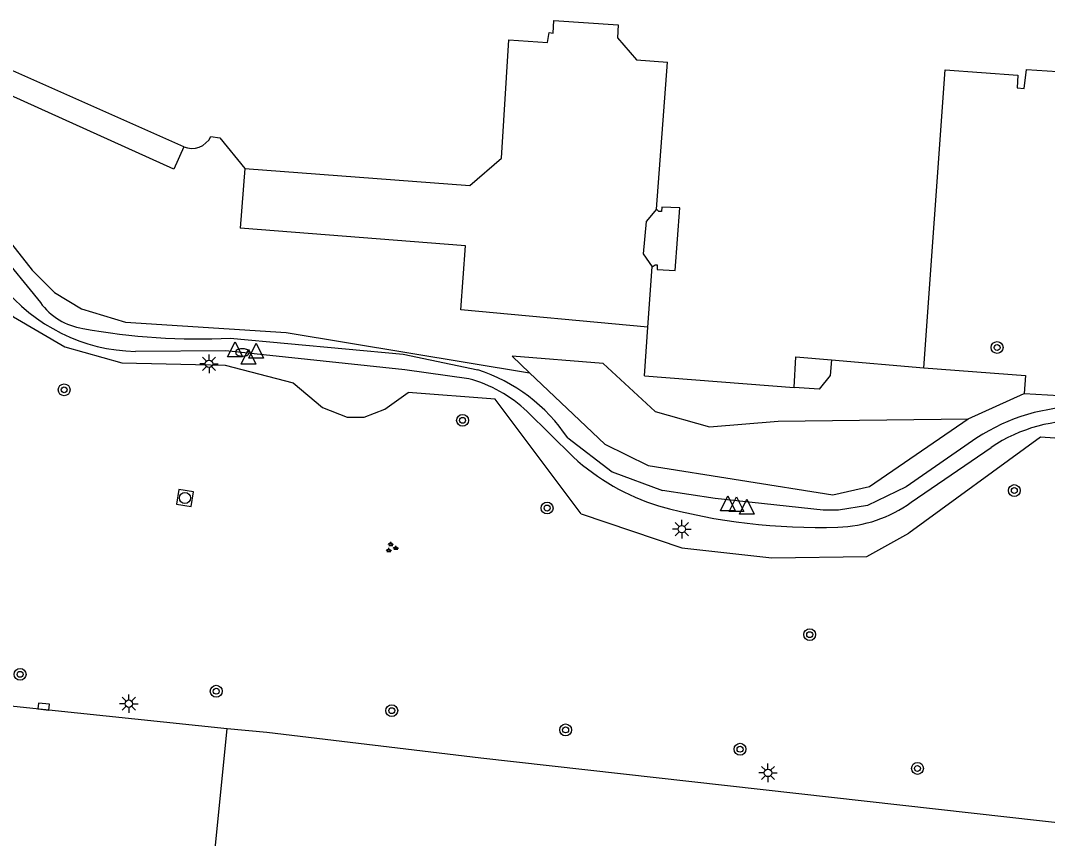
# Model space of a CAD drawing. Extents: x 132994 to 136000, y 393499 to 395512.
# Drawn here: x 133527.8 to 133597, y 395045.3 to 395100.5 of the extents above; entities that cross this region are included whole.
import ezdxf

# ---------------------------------------------------------------- set-up
doc = ezdxf.new("R2010")
doc.units = 0
for name, color, linetype in [('gg-bbg-hoofdgebouw', 7, 'Continuous'), ('gg-bbg-onder overbouw', 7, 'Continuous'), ('gg-bbg-pand overbouw', 7, 'Continuous'), ('gg-knt-verharding', 7, 'Continuous'), ('gt-grn-groengrens', 7, 'Continuous'), ('gt-grn-weggrens revisie', 7, 'Continuous'), ('gt-symb-boom', 7, 'Continuous'), ('gt-symb-brandkraan', 7, 'Continuous'), ('gt-symb-groenvak', 7, 'Continuous'), ('gt-symb-kolk', 7, 'Continuous'), ('gt-symb-lichtmast', 7, 'Continuous'), ('gt-symb-rioolschacht', 7, 'Continuous'), ('gt-symb-waterafsluiter', 7, 'Continuous')]:
    doc.layers.add(name, color=color, linetype=linetype)

# ---------------------------------------------------------------- blocks, each defined once
blk = doc.blocks.new('gt0-BOOM')
at = {"layer": 'gt-symb-boom'}
for radius in [0.4, 0.2]:
    blk.add_circle((0, 0), radius, dxfattribs=at)
blk = doc.blocks.new('gt0-WAFSL')
at = {"layer": 'gt-symb-waterafsluiter'}
for p, q in [((-0.5, -0.333), (0, 0.667)), ((0, 0.667), (0.5, -0.333)), ((0.5, -0.333), (-0.5, -0.333))]:
    blk.add_line(p, q, dxfattribs=at)
blk = doc.blocks.new('gt0-RS')
at = {"layer": 'gt-symb-rioolschacht'}
blk.add_lwpolyline([(-0.5, -0.5), (0.5, -0.5), (0.5, 0.5), (-0.5, 0.5)], close=True, dxfattribs=at)
blk.add_circle((0, 0), 0.375, dxfattribs=at)
blk = doc.blocks.new('gt0-LMAST')
at = {"layer": 'gt-symb-lichtmast'}
for p, q in [((-0.182, 0.173), (-0.447, 0.438)), ((-0.005, 0.246), (-0.005, 0.621)), ((0.172, 0.173), (0.437, 0.438)), ((-0.255, -0.004), (-0.63, -0.004)), ((-0.182, -0.181), (-0.447, -0.446)), ((-0.005, -0.254), (-0.005, -0.629)), ((0.437, -0.446), (0.172, -0.181)), ((0.245, -0.004), (0.62, -0.004))]:
    blk.add_line(p, q, dxfattribs=at)
blk.add_circle((-0.005, -0.004), 0.25, dxfattribs=at)
blk = doc.blocks.new('gt0-BR')
at = {"layer": 'gt-symb-brandkraan'}
for centre, radius, start, end in [((-0.244, 0), 0.206, 107.56694, 252.43307), ((0.599, -2.664), 3, 106.89205, 107.56694), ((0, -0.691), 0.938, 73.10799, 106.89205), ((-0.599, -2.664), 3, 72.43309, 73.10799), ((0.244, 0), 0.206, 287.56695, 72.43309), ((0.599, 2.664), 3, 252.43307, 253.10797), ((0, 0.691), 0.938, 253.10797, 286.89206), ((-0.599, 2.664), 3, 286.89206, 287.56695)]:
    blk.add_arc(centre, radius, start, end, dxfattribs=at)
blk = doc.blocks.new('gt0-GRVAK')
at = {"layer": 'gt-symb-groenvak'}
for p, q in [((-0.11, 0.189), (-0.228, 0.24)), ((-0.182, 0.153), (0.088, 0.153)), ((-0.091, 0.211), (-0.156, 0.322)), ((-0.047, 0.214), (-0.047, 0.393)), ((-0.004, 0.211), (0.061, 0.322)), ((0.015, 0.189), (0.133, 0.24)), ((0.262, -0.052), (0.197, 0.059)), ((0.305, -0.049), (0.305, 0.13)), ((0.349, -0.052), (0.414, 0.059)), ((-0.245, -0.228), (-0.363, -0.177)), ((-0.318, -0.264), (-0.047, -0.264)), ((-0.226, -0.206), (-0.291, -0.095)), ((-0.183, -0.203), (-0.183, -0.024)), ((-0.139, -0.206), (-0.074, -0.095)), ((-0.12, -0.228), (-0.002, -0.177)), ((0.243, -0.074), (0.125, -0.023)), ((0.17, -0.11), (0.441, -0.11)), ((0.368, -0.074), (0.486, -0.023))]:
    blk.add_line(p, q, dxfattribs=at)
blk = doc.blocks.new('gt0-KOLK')
at = {"layer": 'gt-symb-kolk'}
blk.add_lwpolyline([(0, 0), (0.375, 0), (0.375, 0.4), (-0.375, 0.4), (-0.375, 0), (0, 0)], dxfattribs=at)

msp = doc.modelspace()

# ---------------------------------------------------------------- linework, layer by layer
at = {"layer": 'gg-bbg-hoofdgebouw'}
for p, q in [((133570.629, 395087.74), (133571.37, 395097.65)), ((133588.66, 395077.04), (133590.09, 395097.13)), ((133542.89, 395090.48), (133558.06, 395089.33)), ((133570.061, 395079.8), (133570.346, 395083.864)), ((133569.83, 395076.5), (133570.061, 395079.8)), ((133582.434, 395077.582), (133588.66, 395077.04)), ((133569.83, 395076.5), (133579.91, 395075.72))]:
    msp.add_line(p, q, dxfattribs=at)
for points in [[(133558.06, 395089.33), (133560.2, 395091.19), (133560.69, 395099.15), (133563.29, 395098.99), (133563.4, 395099.65), (133563.67, 395099.6), (133563.71, 395100.46), (133568.06, 395100.18), (133568, 395099.29), (133569.3, 395097.8), (133571.37, 395097.65)], [(133538.77, 395091.95), (133526.22, 395097.51), (133526.368, 395099.532)], [(133590.09, 395097.13), (133594.999, 395096.781), (133594.94, 395095.93)], [(133594.94, 395095.93), (133595.43, 395095.88), (133595.57, 395097.17)], [(133595.57, 395097.17), (133598.362, 395096.975), (133598.27, 395095.68)], [(133540.597, 395092.64), (133541.21, 395092.56), (133542.89, 395090.48)]]:
    msp.add_lwpolyline(points, dxfattribs=at)
msp.add_arc((133539.321, 395093.256), 1.417, 247.14288, 334.23705, dxfattribs=at)
at = {"layer": 'gg-bbg-onder overbouw'}
for points in [[(133570.346, 395083.864), (133570.539, 395083.998), (133570.692, 395083.989), (133570.674, 395083.68), (133571.902, 395083.607), (133572.203, 395087.832), (133570.986, 395087.875), (133570.967, 395087.576), (133570.79, 395087.587), (133570.629, 395087.74)], [(133579.91, 395075.72), (133580.04, 395077.79), (133582.434, 395077.582)]]:
    msp.add_lwpolyline(points, dxfattribs=at)
at = {"layer": 'gg-bbg-pand overbouw'}
for points in [[(133570.629, 395087.74), (133569.943, 395086.921), (133569.731, 395084.735), (133570.346, 395083.864)], [(133582.434, 395077.582), (133582.343, 395076.536), (133581.607, 395075.613), (133579.91, 395075.72)]]:
    msp.add_lwpolyline(points, dxfattribs=at)
at = {"layer": 'gg-knt-verharding'}
for p, q in [((133522.193, 395089.946), (133529.108, 395081.446)), ((133561.911, 395074.112), (133565.019, 395071.042)), ((133587.799, 395067.99), (133593.203, 395071.687)), ((133544.361, 395052.473), (133541.699, 395052.702))]:
    msp.add_line(p, q, dxfattribs=at)
for points in [[(133541.908, 395079.044), (133553.558, 395077.963), (133558.586, 395076.909)], [(133557.979, 395076.316), (133553.675, 395076.902), (133541.613, 395078.202), (133535.528, 395078.149)], [(133564.659, 395072.321), (133567.655, 395070.041), (133571.044, 395068.783)], [(133592.239, 395072.319), (133587.474, 395069.018), (133584.863, 395067.774)], [(133584.863, 395067.774), (133582.895, 395067.46), (133581.864, 395067.453), (133574.601, 395068.245), (133571.044, 395068.783)], [(133541.699, 395052.702), (133527.32, 395054.223), (133516.278, 395055.275)], [(133687.93, 395036.393), (133677.074, 395037.572), (133652.947, 395040.265), (133629.956, 395042.856), (133606.08, 395045.44), (133558.796, 395050.727), (133544.361, 395052.473)]]:
    msp.add_lwpolyline(points, dxfattribs=at)
for centre, radius, start, end in [((133535.804, 395090.049), 11.903, 218.52478, 268.67023), ((133532.605, 395083.97), 4.313, 215.82094, 261.63701), ((133539.789, 395122.262), 43.27, 259.59964, 272.80668), ((133555.044, 395065.907), 11.558, 33.70567, 72.15406), ((133555.582, 395067.43), 9.204, 46.55366, 74.90255), ((133599.219, 395061.773), 12.647, 89.38015, 123.49915), ((133599.109, 395062.868), 10.614, 86.51879, 123.80632), ((133575.248, 395082.212), 15.146, 227.51722, 252.79141), ((133581.466, 395106.347), 40.058, 254.5085, 271.99652), ((133582.64, 395075.072), 8.761, 271.45056, 306.07263)]:
    msp.add_arc(centre, radius, start, end, dxfattribs=at)
at = {"layer": 'gt-grn-groengrens'}
for p, q in [((133542.89, 395090.48), (133542.585, 395086.461)), ((133567.038, 395077.35), (133560.9, 395077.83)), ((133560.9, 395077.83), (133562.081, 395076.711)), ((133591.643, 395073.615), (133595.41, 395075.32)), ((133595.41, 395075.32), (133637.591, 395072.761))]:
    msp.add_line(p, q, dxfattribs=at)
for points in [[(133538.77, 395091.95), (133538.1, 395090.437), (133524.704, 395096.48), (133524.938, 395099.652)], [(133520.821, 395093.458), (133528.562, 395083.621), (133530.058, 395082.125), (133531.891, 395081.034), (133534.835, 395080.118), (133545.677, 395079.423), (133562.081, 395076.711)], [(133518.219, 395092.207), (133518.906, 395090.053), (133524.326, 395083.653), (133527.292, 395080.476), (133530.747, 395078.463), (133534.609, 395077.391), (133541.57, 395077.234), (133546.157, 395076.039), (133548.118, 395074.377), (133549.793, 395073.729), (133550.927, 395073.732), (133552.32, 395074.253), (133553.899, 395075.385)], [(133570.061, 395079.8), (133557.445, 395080.951), (133557.761, 395085.262), (133542.585, 395086.461)], [(133567.038, 395077.35), (133570.541, 395074.099), (133574.217, 395073.059), (133578.836, 395073.448), (133591.643, 395073.615)], [(133562.081, 395076.711), (133567.156, 395071.902), (133570.08, 395070.459), (133582.527, 395068.48), (133584.992, 395069.046), (133591.643, 395073.615)], [(133588.66, 395077.04), (133595.499, 395076.538), (133595.41, 395075.32)], [(133565.558, 395067.204), (133559.754, 395074.942), (133553.899, 395075.385)], [(133598.459, 395072.233), (133596.527, 395072.372), (133587.636, 395065.905)], [(133565.558, 395067.204), (133572.353, 395064.921), (133578.412, 395064.242), (133584.81, 395064.339), (133587.636, 395065.905)]]:
    msp.add_lwpolyline(points, dxfattribs=at)
at = {"layer": 'gt-grn-weggrens revisie'}
msp.add_line((133540.638, 395042.218), (133541.699, 395052.702), dxfattribs=at)

# ---------------------------------------------------------------- block references
at = {"layer": 'gt-symb-boom'}
for p in [(133593.597, 395078.417), (133530.712, 395075.565), (133557.565, 395073.508), (133594.756, 395068.774), (133563.263, 395067.594), (133580.965, 395059.061), (133527.74, 395056.385), (133540.962, 395055.245), (133552.794, 395053.937), (133564.512, 395052.639), (133576.269, 395051.334), (133588.228, 395050.04)]:
    msp.add_blockref('gt0-BOOM', p, dxfattribs=at)
at = {"layer": 'gt-symb-brandkraan'}
msp.add_blockref('gt0-BR', (133542.726, 395078.084), dxfattribs=at)
at = {"layer": 'gt-symb-groenvak'}
msp.add_blockref('gt0-GRVAK', (133552.772, 395064.926), dxfattribs=at)
at = {"layer": 'gt-symb-kolk', "rotation": -6.03899423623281}
msp.add_blockref('gt0-KOLK', (133529.312, 395054.012), dxfattribs=at)
at = {"layer": 'gt-symb-lichtmast'}
for p in [(133540.48, 395077.321), (133572.35, 395066.176), (133535.079, 395054.409), (133578.156, 395049.742)]:
    msp.add_blockref('gt0-LMAST', p, dxfattribs=at)
at = {"layer": 'gt-symb-rioolschacht', "rotation": -99.37757912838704}
msp.add_blockref('gt0-RS', (133538.851, 395068.276), dxfattribs=at)
at = {"layer": 'gt-symb-waterafsluiter'}
for p in [(133542.23, 395078.124), (133543.655, 395078.038), (133543.14, 395077.629), (133575.447, 395067.746), (133576.027, 395067.686), (133576.725, 395067.52)]:
    msp.add_blockref('gt0-WAFSL', p, dxfattribs=at)

doc.saveas('drawing.dxf')
